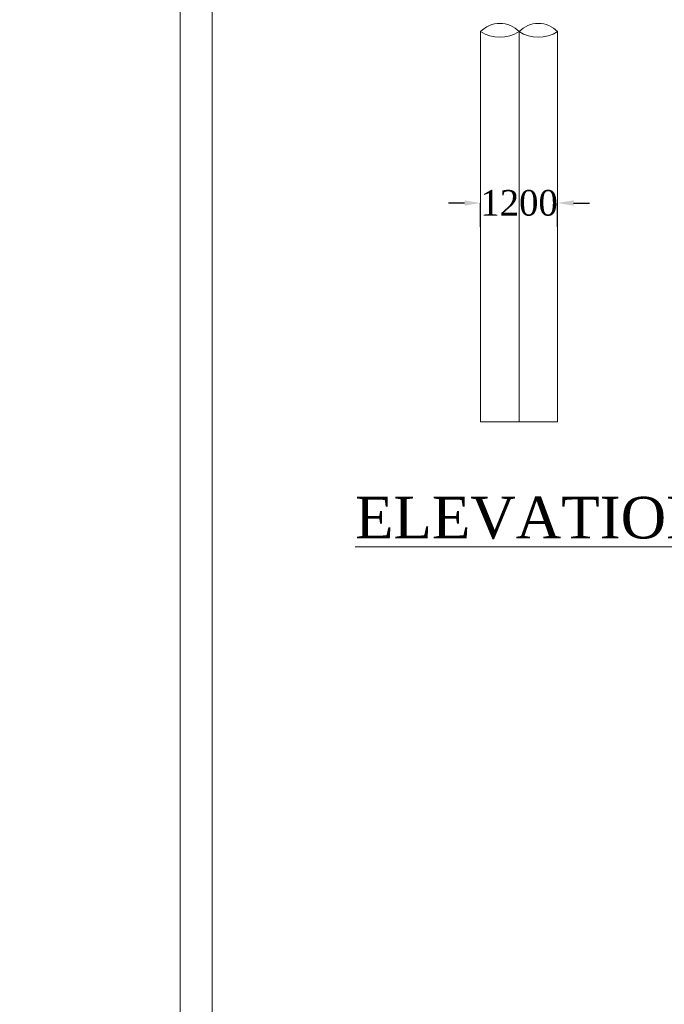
# Model space of a CAD drawing. Header units: millimetres. Extents: x -20950785 to 389010297, y -11535949 to 14056629.
# Tile 594 of 654: x 20096961 to 20117074, y -374468 to -343731. Entities that reach past the tile are written whole.
import ezdxf

# ---------------------------------------------------------------- set-up
doc = ezdxf.new("R2010")
doc.units = ezdxf.units.MM
doc.header["$LTSCALE"] = 60
doc.header["$MEASUREMENT"] = 0
doc.layers.add('TEX', color=6, linetype='Continuous')
doc.layers.add('TEXT', color=7, linetype='Continuous')
doc.styles.add('PDF Arial Bold', font='times.ttf')
doc.dimstyles.get("Standard").update_dxf_attribs({"dimtxt": 400, "dimasz": 215, "dimexe": 0.18, "dimexo": 0.0625, "dimgap": 0.09, "dimtad": 0, "dimtih": 1, "dimtoh": 1, "dimdec": 0, "dimzin": 4, "dimdsep": 46, "dimtxsty": 'Standard', "dimblk": 'OPEN90', "dimcen": 0, "dimadec": 0, "dimazin": 1, "dimtfac": 1, "dimtdec": 0, "dimtix": 1, "dimtofl": 0, "dimtmove": 0, "dimatfit": 3, "dimldrblk": 'OPEN30', "dimfxl": 1, "dimtolj": 1, "dimtzin": 0, "dimarcsym": 0})

# ---------------------------------------------------------------- blocks, each defined once
blk = doc.blocks.new('*D4026')
at = {"color": 0, "linetype": 'Continuous', "lineweight": -2, "ltscale": 2, "transparency": 16777216}
for p, q in [((20110843, -349454), (20110343, -349454)), ((20111343, -350197), (20111343, -349454)), ((20113743, -350197), (20113743, -349454)), ((20114243, -349454), (20114743, -349454))]:
    blk.add_line(p, q, dxfattribs=at)
at = {"color": 0, "linetype": 'Continuous', "lineweight": 9, "ltscale": 2, "transparency": 16777216}
for points in [[(20110843, -349371), (20110843, -349537), (20111343, -349454)], [(20114243, -349371), (20114243, -349537), (20113743, -349454)]]:
    blk.add_solid(points, dxfattribs=at)
at = {"layer": 'Defpoints', "color": 0, "linetype": 'Continuous', "lineweight": 9, "ltscale": 2, "transparency": 16777216}
for p in [(20113743, -349454), (20111343, -350197), (20113743, -350197)]:
    blk.add_point(p, dxfattribs=at)
at = {"color": 0, "linetype": 'Continuous', "lineweight": 9, "ltscale": 2, "transparency": 16777216, "insert": (20112543, -349454), "char_height": 500, "attachment_point": 5, "style": 'PDF Arial Bold'}
blk.add_mtext('\\A1;{\\H1.6x;1200}', dxfattribs=at)
blk = doc.blocks.new('*D4027')
at = {"color": 0, "linetype": 'Continuous', "lineweight": -2, "ltscale": 2, "transparency": 16777216}
for p, q in [((20110843, -349454), (20110343, -349454)), ((20111343, -350197), (20111343, -349454)), ((20113743, -350197), (20113743, -349454)), ((20114243, -349454), (20114743, -349454))]:
    blk.add_line(p, q, dxfattribs=at)
at = {"color": 0, "linetype": 'Continuous', "lineweight": 9, "ltscale": 2, "transparency": 16777216}
for points in [[(20110843, -349371), (20110843, -349537), (20111343, -349454)], [(20114243, -349371), (20114243, -349537), (20113743, -349454)]]:
    blk.add_solid(points, dxfattribs=at)
at = {"layer": 'Defpoints', "color": 0, "linetype": 'Continuous', "lineweight": 9, "ltscale": 2, "transparency": 16777216}
for p in [(20113743, -349454), (20111343, -350197), (20113743, -350197)]:
    blk.add_point(p, dxfattribs=at)
at = {"color": 0, "linetype": 'Continuous', "lineweight": 9, "ltscale": 2, "transparency": 16777216, "insert": (20112543, -349454), "char_height": 500, "attachment_point": 5, "style": 'PDF Arial Bold'}
blk.add_mtext('\\A1;{\\H1.6x;1200}', dxfattribs=at)
blk = doc.blocks.new('*D4028')
at = {"color": 0, "linetype": 'Continuous', "lineweight": -2, "ltscale": 2, "transparency": 16777216}
for p, q in [((20110843, -349454), (20110343, -349454)), ((20111343, -350197), (20111343, -349454)), ((20113743, -350197), (20113743, -349454)), ((20114243, -349454), (20114743, -349454))]:
    blk.add_line(p, q, dxfattribs=at)
at = {"color": 0, "linetype": 'Continuous', "lineweight": 9, "ltscale": 2, "transparency": 16777216}
for points in [[(20110843, -349371), (20110843, -349537), (20111343, -349454)], [(20114243, -349371), (20114243, -349537), (20113743, -349454)]]:
    blk.add_solid(points, dxfattribs=at)
at = {"layer": 'Defpoints', "color": 0, "linetype": 'Continuous', "lineweight": 9, "ltscale": 2, "transparency": 16777216}
for p in [(20113743, -349454), (20111343, -350197), (20113743, -350197)]:
    blk.add_point(p, dxfattribs=at)
at = {"color": 0, "linetype": 'Continuous', "lineweight": 9, "ltscale": 2, "transparency": 16777216, "insert": (20112543, -349454), "char_height": 500, "attachment_point": 5, "style": 'PDF Arial Bold'}
blk.add_mtext('\\A1;{\\H1.6x;1200}', dxfattribs=at)
blk = doc.blocks.new('*D4029')
at = {"color": 0, "linetype": 'Continuous', "lineweight": -2, "ltscale": 2, "transparency": 16777216}
for p, q in [((20110843, -349454), (20110343, -349454)), ((20111343, -350197), (20111343, -349454)), ((20113743, -350197), (20113743, -349454)), ((20114243, -349454), (20114743, -349454))]:
    blk.add_line(p, q, dxfattribs=at)
at = {"color": 0, "linetype": 'Continuous', "lineweight": 9, "ltscale": 2, "transparency": 16777216}
for points in [[(20110843, -349371), (20110843, -349537), (20111343, -349454)], [(20114243, -349371), (20114243, -349537), (20113743, -349454)]]:
    blk.add_solid(points, dxfattribs=at)
at = {"layer": 'Defpoints', "color": 0, "linetype": 'Continuous', "lineweight": 9, "ltscale": 2, "transparency": 16777216}
for p in [(20113743, -349454), (20111343, -350197), (20113743, -350197)]:
    blk.add_point(p, dxfattribs=at)
at = {"color": 0, "linetype": 'Continuous', "lineweight": 9, "ltscale": 2, "transparency": 16777216, "insert": (20112543, -349454), "char_height": 500, "attachment_point": 5, "style": 'PDF Arial Bold'}
blk.add_mtext('\\A1;{\\H1.6x;1200}', dxfattribs=at)
blk = doc.blocks.new('*D4030')
at = {"color": 0, "linetype": 'Continuous', "lineweight": -2, "ltscale": 2, "transparency": 16777216}
for p, q in [((20110843, -349454), (20110343, -349454)), ((20111343, -350197), (20111343, -349454)), ((20113743, -350197), (20113743, -349454)), ((20114243, -349454), (20114743, -349454))]:
    blk.add_line(p, q, dxfattribs=at)
at = {"color": 0, "linetype": 'Continuous', "lineweight": 9, "ltscale": 2, "transparency": 16777216}
for points in [[(20110843, -349371), (20110843, -349537), (20111343, -349454)], [(20114243, -349371), (20114243, -349537), (20113743, -349454)]]:
    blk.add_solid(points, dxfattribs=at)
at = {"layer": 'Defpoints', "color": 0, "linetype": 'Continuous', "lineweight": 9, "ltscale": 2, "transparency": 16777216}
for p in [(20113743, -349454), (20111343, -350197), (20113743, -350197)]:
    blk.add_point(p, dxfattribs=at)
at = {"color": 0, "linetype": 'Continuous', "lineweight": 9, "ltscale": 2, "transparency": 16777216, "insert": (20112543, -349454), "char_height": 500, "attachment_point": 5, "style": 'PDF Arial Bold'}
blk.add_mtext('\\A1;{\\H1.6x;1200}', dxfattribs=at)
blk = doc.blocks.new('*D4031')
at = {"color": 0, "linetype": 'Continuous', "lineweight": -2, "ltscale": 2, "transparency": 16777216}
for p, q in [((20110843, -349454), (20110343, -349454)), ((20111343, -350197), (20111343, -349454)), ((20113743, -350197), (20113743, -349454)), ((20114243, -349454), (20114743, -349454))]:
    blk.add_line(p, q, dxfattribs=at)
at = {"color": 0, "linetype": 'Continuous', "lineweight": 9, "ltscale": 2, "transparency": 16777216}
for points in [[(20110843, -349371), (20110843, -349537), (20111343, -349454)], [(20114243, -349371), (20114243, -349537), (20113743, -349454)]]:
    blk.add_solid(points, dxfattribs=at)
at = {"layer": 'Defpoints', "color": 0, "linetype": 'Continuous', "lineweight": 9, "ltscale": 2, "transparency": 16777216}
for p in [(20113743, -349454), (20111343, -350197), (20113743, -350197)]:
    blk.add_point(p, dxfattribs=at)
at = {"color": 0, "linetype": 'Continuous', "lineweight": 9, "ltscale": 2, "transparency": 16777216, "insert": (20112543, -349454), "char_height": 500, "attachment_point": 5, "style": 'PDF Arial Bold'}
blk.add_mtext('\\A1;{\\H1.6x;1200}', dxfattribs=at)
blk = doc.blocks.new('*D4032')
at = {"color": 0, "linetype": 'Continuous', "lineweight": -2, "ltscale": 2, "transparency": 16777216}
for p, q in [((20110843, -349454), (20110343, -349454)), ((20111343, -350197), (20111343, -349454)), ((20113743, -350197), (20113743, -349454)), ((20114243, -349454), (20114743, -349454))]:
    blk.add_line(p, q, dxfattribs=at)
at = {"color": 0, "linetype": 'Continuous', "lineweight": 9, "ltscale": 2, "transparency": 16777216}
for points in [[(20110843, -349371), (20110843, -349537), (20111343, -349454)], [(20114243, -349371), (20114243, -349537), (20113743, -349454)]]:
    blk.add_solid(points, dxfattribs=at)
at = {"layer": 'Defpoints', "color": 0, "linetype": 'Continuous', "lineweight": 9, "ltscale": 2, "transparency": 16777216}
for p in [(20113743, -349454), (20111343, -350197), (20113743, -350197)]:
    blk.add_point(p, dxfattribs=at)
at = {"color": 0, "linetype": 'Continuous', "lineweight": 9, "ltscale": 2, "transparency": 16777216, "insert": (20112543, -349454), "char_height": 500, "attachment_point": 5, "style": 'PDF Arial Bold'}
blk.add_mtext('\\A1;{\\H1.6x;1200}', dxfattribs=at)
blk = doc.blocks.new('*D4033')
at = {"color": 0, "linetype": 'Continuous', "lineweight": -2, "ltscale": 2, "transparency": 16777216}
for p, q in [((20110843, -349454), (20110343, -349454)), ((20111343, -350197), (20111343, -349454)), ((20113743, -350197), (20113743, -349454)), ((20114243, -349454), (20114743, -349454))]:
    blk.add_line(p, q, dxfattribs=at)
at = {"color": 0, "linetype": 'Continuous', "lineweight": 9, "ltscale": 2, "transparency": 16777216}
for points in [[(20110843, -349371), (20110843, -349537), (20111343, -349454)], [(20114243, -349371), (20114243, -349537), (20113743, -349454)]]:
    blk.add_solid(points, dxfattribs=at)
at = {"layer": 'Defpoints', "color": 0, "linetype": 'Continuous', "lineweight": 9, "ltscale": 2, "transparency": 16777216}
for p in [(20113743, -349454), (20111343, -350197), (20113743, -350197)]:
    blk.add_point(p, dxfattribs=at)
at = {"color": 0, "linetype": 'Continuous', "lineweight": 9, "ltscale": 2, "transparency": 16777216, "insert": (20112543, -349454), "char_height": 500, "attachment_point": 5, "style": 'PDF Arial Bold'}
blk.add_mtext('\\A1;{\\H1.6x;1200}', dxfattribs=at)
blk = doc.blocks.new('*D4034')
at = {"color": 0, "linetype": 'Continuous', "lineweight": -2, "ltscale": 2, "transparency": 16777216}
for p, q in [((20110843, -349454), (20110343, -349454)), ((20111343, -350197), (20111343, -349454)), ((20113743, -350197), (20113743, -349454)), ((20114243, -349454), (20114743, -349454))]:
    blk.add_line(p, q, dxfattribs=at)
at = {"color": 0, "linetype": 'Continuous', "lineweight": 9, "ltscale": 2, "transparency": 16777216}
for points in [[(20110843, -349371), (20110843, -349537), (20111343, -349454)], [(20114243, -349371), (20114243, -349537), (20113743, -349454)]]:
    blk.add_solid(points, dxfattribs=at)
at = {"layer": 'Defpoints', "color": 0, "linetype": 'Continuous', "lineweight": 9, "ltscale": 2, "transparency": 16777216}
for p in [(20113743, -349454), (20111343, -350197), (20113743, -350197)]:
    blk.add_point(p, dxfattribs=at)
at = {"color": 0, "linetype": 'Continuous', "lineweight": 9, "ltscale": 2, "transparency": 16777216, "insert": (20112543, -349454), "char_height": 500, "attachment_point": 5, "style": 'PDF Arial Bold'}
blk.add_mtext('\\A1;{\\H1.6x;1200}', dxfattribs=at)
blk = doc.blocks.new('*D4035')
at = {"color": 0, "linetype": 'Continuous', "lineweight": -2, "ltscale": 2, "transparency": 16777216}
for p, q in [((20110843, -349454), (20110343, -349454)), ((20111343, -350197), (20111343, -349454)), ((20113743, -350197), (20113743, -349454)), ((20114243, -349454), (20114743, -349454))]:
    blk.add_line(p, q, dxfattribs=at)
at = {"color": 0, "linetype": 'Continuous', "lineweight": 9, "ltscale": 2, "transparency": 16777216}
for points in [[(20110843, -349371), (20110843, -349537), (20111343, -349454)], [(20114243, -349371), (20114243, -349537), (20113743, -349454)]]:
    blk.add_solid(points, dxfattribs=at)
at = {"layer": 'Defpoints', "color": 0, "linetype": 'Continuous', "lineweight": 9, "ltscale": 2, "transparency": 16777216}
for p in [(20113743, -349454), (20111343, -350197), (20113743, -350197)]:
    blk.add_point(p, dxfattribs=at)
at = {"color": 0, "linetype": 'Continuous', "lineweight": 9, "ltscale": 2, "transparency": 16777216, "insert": (20112543, -349454), "char_height": 500, "attachment_point": 5, "style": 'PDF Arial Bold'}
blk.add_mtext('\\A1;{\\H1.6x;1200}', dxfattribs=at)
blk = doc.blocks.new('*D4036')
at = {"color": 0, "linetype": 'Continuous', "lineweight": -2, "ltscale": 2, "transparency": 16777216}
for p, q in [((20110843, -349454), (20110343, -349454)), ((20111343, -350197), (20111343, -349454)), ((20113743, -350197), (20113743, -349454)), ((20114243, -349454), (20114743, -349454))]:
    blk.add_line(p, q, dxfattribs=at)
at = {"color": 0, "linetype": 'Continuous', "lineweight": 9, "ltscale": 2, "transparency": 16777216}
for points in [[(20110843, -349371), (20110843, -349537), (20111343, -349454)], [(20114243, -349371), (20114243, -349537), (20113743, -349454)]]:
    blk.add_solid(points, dxfattribs=at)
at = {"layer": 'Defpoints', "color": 0, "linetype": 'Continuous', "lineweight": 9, "ltscale": 2, "transparency": 16777216}
for p in [(20113743, -349454), (20111343, -350197), (20113743, -350197)]:
    blk.add_point(p, dxfattribs=at)
at = {"color": 0, "linetype": 'Continuous', "lineweight": 9, "ltscale": 2, "transparency": 16777216, "insert": (20112543, -349454), "char_height": 500, "attachment_point": 5, "style": 'PDF Arial Bold'}
blk.add_mtext('\\A1;{\\H1.6x;1200}', dxfattribs=at)
blk = doc.blocks.new('*D4037')
at = {"color": 0, "linetype": 'Continuous', "lineweight": -2, "ltscale": 2, "transparency": 16777216}
for p, q in [((20110843, -349454), (20110343, -349454)), ((20111343, -350197), (20111343, -349454)), ((20113743, -350197), (20113743, -349454)), ((20114243, -349454), (20114743, -349454))]:
    blk.add_line(p, q, dxfattribs=at)
at = {"color": 0, "linetype": 'Continuous', "lineweight": 9, "ltscale": 2, "transparency": 16777216}
for points in [[(20110843, -349371), (20110843, -349537), (20111343, -349454)], [(20114243, -349371), (20114243, -349537), (20113743, -349454)]]:
    blk.add_solid(points, dxfattribs=at)
at = {"layer": 'Defpoints', "color": 0, "linetype": 'Continuous', "lineweight": 9, "ltscale": 2, "transparency": 16777216}
for p in [(20113743, -349454), (20111343, -350197), (20113743, -350197)]:
    blk.add_point(p, dxfattribs=at)
at = {"color": 0, "linetype": 'Continuous', "lineweight": 9, "ltscale": 2, "transparency": 16777216, "insert": (20112543, -349454), "char_height": 500, "attachment_point": 5, "style": 'PDF Arial Bold'}
blk.add_mtext('\\A1;{\\H1.6x;1200}', dxfattribs=at)
blk = doc.blocks.new('*D4038')
at = {"color": 0, "linetype": 'Continuous', "lineweight": -2, "ltscale": 2, "transparency": 16777216}
for p, q in [((20110843, -349454), (20110343, -349454)), ((20111343, -350197), (20111343, -349454)), ((20113743, -350197), (20113743, -349454)), ((20114243, -349454), (20114743, -349454))]:
    blk.add_line(p, q, dxfattribs=at)
at = {"color": 0, "linetype": 'Continuous', "lineweight": 9, "ltscale": 2, "transparency": 16777216}
for points in [[(20110843, -349371), (20110843, -349537), (20111343, -349454)], [(20114243, -349371), (20114243, -349537), (20113743, -349454)]]:
    blk.add_solid(points, dxfattribs=at)
at = {"layer": 'Defpoints', "color": 0, "linetype": 'Continuous', "lineweight": 9, "ltscale": 2, "transparency": 16777216}
for p in [(20113743, -349454), (20111343, -350197), (20113743, -350197)]:
    blk.add_point(p, dxfattribs=at)
at = {"color": 0, "linetype": 'Continuous', "lineweight": 9, "ltscale": 2, "transparency": 16777216, "insert": (20112543, -349454), "char_height": 500, "attachment_point": 5, "style": 'PDF Arial Bold'}
blk.add_mtext('\\A1;{\\H1.6x;1200}', dxfattribs=at)
blk = doc.blocks.new('*D4039')
at = {"color": 0, "linetype": 'Continuous', "lineweight": -2, "ltscale": 2, "transparency": 16777216}
for p, q in [((20110843, -349454), (20110343, -349454)), ((20111343, -350197), (20111343, -349454)), ((20113743, -350197), (20113743, -349454)), ((20114243, -349454), (20114743, -349454))]:
    blk.add_line(p, q, dxfattribs=at)
at = {"color": 0, "linetype": 'Continuous', "lineweight": 9, "ltscale": 2, "transparency": 16777216}
for points in [[(20110843, -349371), (20110843, -349537), (20111343, -349454)], [(20114243, -349371), (20114243, -349537), (20113743, -349454)]]:
    blk.add_solid(points, dxfattribs=at)
at = {"layer": 'Defpoints', "color": 0, "linetype": 'Continuous', "lineweight": 9, "ltscale": 2, "transparency": 16777216}
for p in [(20113743, -349454), (20111343, -350197), (20113743, -350197)]:
    blk.add_point(p, dxfattribs=at)
at = {"color": 0, "linetype": 'Continuous', "lineweight": 9, "ltscale": 2, "transparency": 16777216, "insert": (20112543, -349454), "char_height": 500, "attachment_point": 5, "style": 'PDF Arial Bold'}
blk.add_mtext('\\A1;{\\H1.6x;1200}', dxfattribs=at)
blk = doc.blocks.new('*D4040')
at = {"color": 0, "linetype": 'Continuous', "lineweight": -2, "ltscale": 2, "transparency": 16777216}
for p, q in [((20110843, -349454), (20110343, -349454)), ((20111343, -350197), (20111343, -349454)), ((20113743, -350197), (20113743, -349454)), ((20114243, -349454), (20114743, -349454))]:
    blk.add_line(p, q, dxfattribs=at)
at = {"color": 0, "linetype": 'Continuous', "lineweight": 9, "ltscale": 2, "transparency": 16777216}
for points in [[(20110843, -349371), (20110843, -349537), (20111343, -349454)], [(20114243, -349371), (20114243, -349537), (20113743, -349454)]]:
    blk.add_solid(points, dxfattribs=at)
at = {"layer": 'Defpoints', "color": 0, "linetype": 'Continuous', "lineweight": 9, "ltscale": 2, "transparency": 16777216}
for p in [(20113743, -349454), (20111343, -350197), (20113743, -350197)]:
    blk.add_point(p, dxfattribs=at)
at = {"color": 0, "linetype": 'Continuous', "lineweight": 9, "ltscale": 2, "transparency": 16777216, "insert": (20112543, -349454), "char_height": 500, "attachment_point": 5, "style": 'PDF Arial Bold'}
blk.add_mtext('\\A1;{\\H1.6x;1200}', dxfattribs=at)
blk = doc.blocks.new('*D4041')
at = {"color": 0, "linetype": 'Continuous', "lineweight": -2, "ltscale": 2, "transparency": 16777216}
for p, q in [((20110843, -349454), (20110343, -349454)), ((20111343, -350197), (20111343, -349454)), ((20113743, -350197), (20113743, -349454)), ((20114243, -349454), (20114743, -349454))]:
    blk.add_line(p, q, dxfattribs=at)
at = {"color": 0, "linetype": 'Continuous', "lineweight": 9, "ltscale": 2, "transparency": 16777216}
for points in [[(20110843, -349371), (20110843, -349537), (20111343, -349454)], [(20114243, -349371), (20114243, -349537), (20113743, -349454)]]:
    blk.add_solid(points, dxfattribs=at)
at = {"layer": 'Defpoints', "color": 0, "linetype": 'Continuous', "lineweight": 9, "ltscale": 2, "transparency": 16777216}
for p in [(20113743, -349454), (20111343, -350197), (20113743, -350197)]:
    blk.add_point(p, dxfattribs=at)
at = {"color": 0, "linetype": 'Continuous', "lineweight": 9, "ltscale": 2, "transparency": 16777216, "insert": (20112543, -349454), "char_height": 500, "attachment_point": 5, "style": 'PDF Arial Bold'}
blk.add_mtext('\\A1;{\\H1.6x;1200}', dxfattribs=at)

msp = doc.modelspace()

# ---------------------------------------------------------------- linework, layer by layer
at = {"color": 7, "linetype": 'Continuous', "lineweight": 9}
for p, q in [((20111343.12, -356289.36), (20111343.12, -344104.36)), ((20113743.12, -356289.36), (20113743.12, -344104.36))]:
    msp.add_line(p, q, dxfattribs=at)
at = {"color": 7, "linetype": 'Continuous', "lineweight": 9, "ltscale": 2}
msp.add_line((20111343.12, -356289.36), (20113743.12, -356289.36), dxfattribs=at)
at = {"color": 7, "linetype": 'Continuous', "lineweight": 9, "ltscale": 2, "elevation": -2327.17}
for points in [[(20101965.5, -224068.5), (20385895, -224068.5), (20385895, -426420), (20101965.5, -426420)], [(20102965.5, -225068.5), (20384895, -225068.5), (20384895, -425420), (20102965.5, -425420)]]:
    msp.add_lwpolyline(points, close=True, dxfattribs=at)
at = {"color": 7, "linetype": 'Continuous', "lineweight": 9, "ltscale": 2}
msp.add_circle((20251548.54, -371605.81), 347474.95, dxfattribs=at)
at = {"color": 7, "linetype": 'Continuous', "lineweight": 9}
for centre, radius, start, end in [((20111943.12, -344669.74), 824.41, 43.298588, 136.701412), ((20113143.12, -344669.74), 824.41, 43.298588, 136.701412), ((20111943.12, -343154.57), 1123.43, 237.718709, 302.281291), ((20113143.12, -343154.57), 1123.43, 237.718709, 302.281291)]:
    msp.add_arc(centre, radius, start, end, dxfattribs=at)
at = {"layer": 'TEXT', "color": 7, "linetype": 'Continuous', "lineweight": 9, "ltscale": 1000}
msp.add_line((20112543.12, -356289.36), (20112543.12, -344104.36), dxfattribs=at)

# ---------------------------------------------------------------- texts
at = {"linetype": 'Continuous', "lineweight": 9, "char_height": 1300, "attachment_point": 1}
for s, insert, width in [('{\\fTimes New Roman|b0|i0|c0|p18;\\L ELEVATION OF ABUTMENT }', (20106934.3, -358624.63), 26565.6739), ('\\pi5418.09167,t45718.09167;{\\fTimes New Roman|b0|i0|c0|p18;\\L ELEVATION OF \\P\\pi2504.57329,t42804.57329;ABUTMENT ELEMENT \\P\\pi7381.21352,t47681.21352;DIRECTION}', (14648301.79, -365064.49), 25045.2677)]:
    msp.add_mtext(s, dxfattribs=dict(at, insert=insert, width=width))
at = {"layer": 'TEX', "color": 7, "lineweight": 9, "insert": (18293764.25, -360979.75), "char_height": 1250, "width": 21243.5474, "attachment_point": 1}
msp.add_mtext('\\pi610.48396;{\\fTimes New Roman|b1|i0|c0|p18;TYPICAL SECTION OF \\P\\pi2269.62414;RETAINING WALL }', dxfattribs=at)

# ---------------------------------------------------------------- dimensions: what is measured, and where the dimension line sits
at = {"color": 7, "linetype": 'Continuous', "lineweight": 9, "ltscale": 2}
for picture in ['*D4026', '*D4027', '*D4028', '*D4029', '*D4030', '*D4031', '*D4032', '*D4033', '*D4034', '*D4035', '*D4036', '*D4037', '*D4038', '*D4039', '*D4040', '*D4041']:
    dim = msp.add_linear_dim(base=(20113743.12, -349453.94), p1=(20111343.12, -350196.86), p2=(20113743.12, -350196.86), text='{\\H1.6x;1200}', dimstyle='Standard', override={"dimtxt": 500, "dimasz": 500, "dimtxsty": 'PDF Arial Bold', "dimfxl": 300}, dxfattribs=at)
    dim.commit()
    dim.dimension.update_dxf_attribs({"geometry": picture, "text_midpoint": (20112543.12, -349453.94)})

doc.saveas('drawing.dxf')
